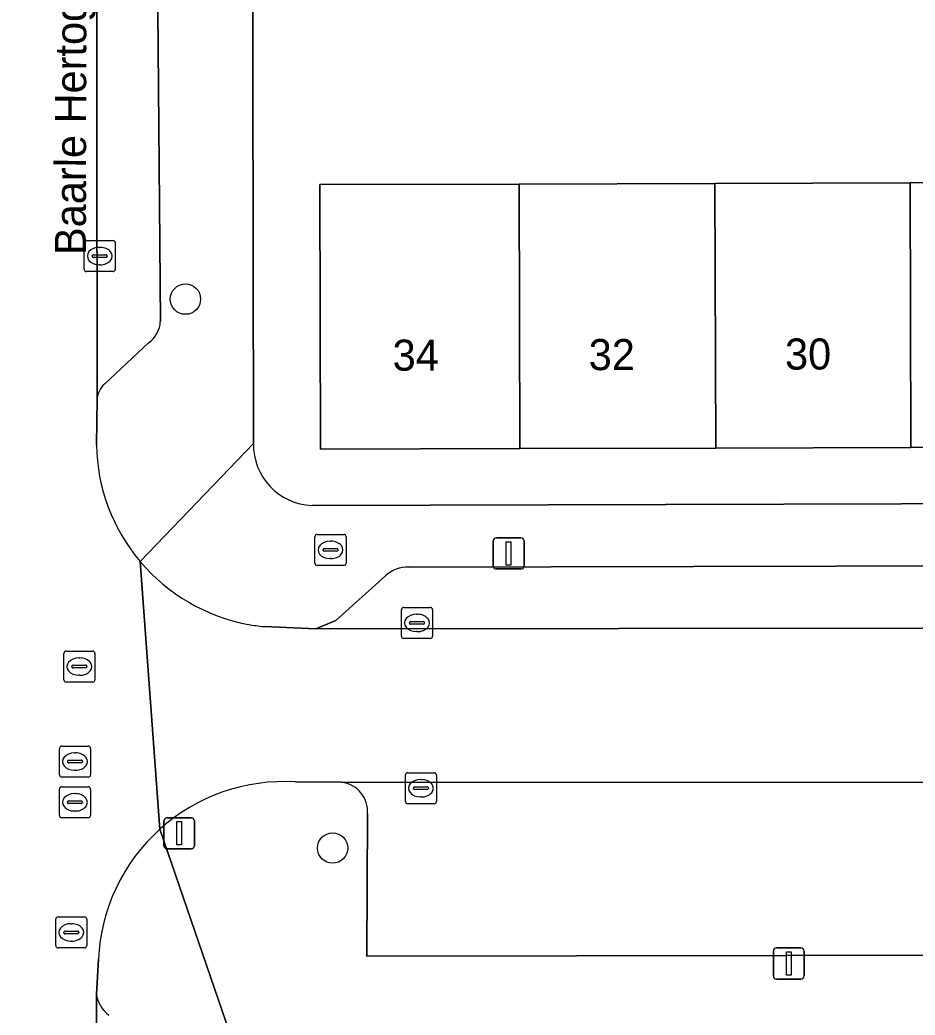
# Model space of a CAD drawing. Extents: x 160732 to 162107, y 387428 to 388479.
# Drawn here: x 161158.48 to 161187.31, y 388175.23 to 388207.28 of the extents above; entities that cross this region are included whole.
import ezdxf

# ---------------------------------------------------------------- set-up
doc = ezdxf.new("R2010")
doc.units = 0
for name, color, linetype in [('IMGEO_Boom', 7, 'Continuous'), ('IMGEO_Brandkraan', 7, 'Continuous'), ('IMGEO_Erf', 7, 'Continuous'), ('IMGEO_Kolk', 7, 'Continuous'), ('IMGEO_Lichtmast', 7, 'Continuous'), ('IMGEO_Openbare_ruimte_label', 7, 'Continuous'), ('IMGEO_Pand', 7, 'Continuous'), ('IMGEO_Pand_nummerreeks', 7, 'Continuous'), ('IMGEO_Parkeervlak_open', 7, 'Continuous'), ('IMGEO_Rijbaan_lokaal_open', 7, 'Continuous'), ('IMGEO_Rioolput', 7, 'Continuous'), ('IMGEO_Voetpad_open', 7, 'Continuous')]:
    doc.layers.add(name, color=color, linetype=linetype)

msp = doc.modelspace()

# ---------------------------------------------------------------- linework, layer by layer
at = {"layer": 'IMGEO_Boom'}
for centre in [(161163.814, 388198.287), (161168.553, 388180.612)]:
    msp.add_circle(centre, 0.489, dxfattribs=at)
at = {"layer": 'IMGEO_Brandkraan'}
for p, q in [((161168.06, 388190.712), (161168.912, 388190.712)), ((161167.985, 388189.786), (161167.985, 388190.638)), ((161168.473, 388190.492), (161168.498, 388190.492)), ((161168.986, 388190.638), (161168.986, 388189.786)), ((161168.244, 388190.206), (161168.244, 388190.218)), ((161168.682, 388190.169), (161168.284, 388190.169)), ((161168.287, 388190.255), (161168.685, 388190.255)), ((161168.728, 388190.218), (161168.728, 388190.206)), ((161168.912, 388189.712), (161168.06, 388189.712)), ((161168.496, 388189.932), (161168.471, 388189.932))]:
    msp.add_line(p, q, dxfattribs=at)
for points in [[(161168.06, 388190.712), (161168.912, 388190.712)], [(161167.985, 388189.786), (161167.985, 388190.638)], [(161168.986, 388190.638), (161168.986, 388189.786)], [(161168.912, 388189.712), (161168.06, 388189.712)]]:
    msp.add_lwpolyline(points, dxfattribs=at)
for centre, radius, start, end in [((161168.062, 388190.636), 0.0765, 91.552, 178.448), ((161168.062, 388190.636), 0.0765, 91.552, 178.448), ((161168.91, 388190.636), 0.0765, 1.552, 88.448), ((161168.91, 388190.636), 0.0765, 1.552, 88.448), ((161168.284, 388190.215), 0.0403, 85.8775, 175.7526), ((161168.281, 388190.205), 0.0366, 178.938, 274.7102), ((161168.685, 388190.212), 0.043, 264.8664, 352.4533), ((161168.689, 388190.217), 0.0386, 1.7309, 96.639), ((161168.062, 388189.788), 0.0765, 181.552, 268.448), ((161168.062, 388189.788), 0.0765, 181.552, 268.448), ((161168.91, 388189.788), 0.0765, 271.552, 358.448), ((161168.91, 388189.788), 0.0765, 271.552, 358.448)]:
    msp.add_arc(centre, radius, start, end, dxfattribs=at)
for centre, major_axis, ratio, start_param, end_param in [((161168.472, 388190.212), (-0.387, 0.002), 0.722429, 4.712389, 7.853982), ((161168.497, 388190.212), (-0.39, 0.002), 0.717154, 1.570796, 4.712389)]:
    msp.add_ellipse(centre, major_axis=major_axis, ratio=ratio, start_param=start_param, end_param=end_param, dxfattribs=at)
at = {"layer": 'IMGEO_Erf'}
for points in [[(161165.969, 388211.931), (161166.003, 388193.643)], [(161218.652, 388193.597), (161212.35, 388193.579), (161206.068, 388193.562), (161199.776, 388193.544), (161193.464, 388193.526), (161187.172, 388193.509), (161180.89, 388193.491), (161174.588, 388193.474), (161168.163, 388193.456), (161168.139, 388201.976), (161174.564, 388201.994), (161180.865, 388202.011), (161187.148, 388202.029), (161193.44, 388202.046), (161199.751, 388202.064), (161206.046, 388202.082), (161212.334, 388202.099), (161212.332, 388202.903), (161212.327, 388202.903), (161212.321, 388205.057), (161218.594, 388205.075)], [(161167.891, 388191.642), (161243.819, 388191.854)]]:
    msp.add_lwpolyline(points, dxfattribs=at)
msp.add_arc((161167.967, 388193.605), 1.964, 178.8864, 267.785, dxfattribs=at)
at = {"layer": 'IMGEO_Kolk'}
for p, q in [((161160.555, 388199.248), (161160.555, 388200.1)), ((161160.63, 388200.174), (161161.482, 388200.174)), ((161161.556, 388200.1), (161161.556, 388199.248)), ((161160.814, 388199.668), (161160.814, 388199.68)), ((161160.857, 388199.717), (161161.255, 388199.717)), ((161161.043, 388199.954), (161161.068, 388199.954)), ((161161.298, 388199.68), (161161.298, 388199.668)), ((161161.252, 388199.631), (161160.854, 388199.631)), ((161161.066, 388199.394), (161161.041, 388199.394)), ((161161.482, 388199.174), (161160.63, 388199.174)), ((161170.77, 388187.434), (161170.77, 388188.286)), ((161170.845, 388188.36), (161171.697, 388188.36)), ((161171.258, 388188.14), (161171.283, 388188.14)), ((161171.771, 388188.286), (161171.771, 388187.434)), ((161171.029, 388187.854), (161171.029, 388187.866)), ((161171.467, 388187.817), (161171.069, 388187.817)), ((161171.072, 388187.903), (161171.47, 388187.903)), ((161171.513, 388187.866), (161171.513, 388187.854)), ((161171.281, 388187.58), (161171.256, 388187.58)), ((161171.697, 388187.36), (161170.845, 388187.36)), ((161170.971, 388183.036), (161171.823, 388183.036)), ((161170.896, 388182.11), (161170.896, 388182.962)), ((161171.384, 388182.816), (161171.409, 388182.816)), ((161171.897, 388182.962), (161171.897, 388182.11)), ((161171.155, 388182.53), (161171.155, 388182.542)), ((161171.593, 388182.493), (161171.195, 388182.493)), ((161171.198, 388182.579), (161171.596, 388182.579)), ((161171.639, 388182.542), (161171.639, 388182.53)), ((161171.823, 388182.036), (161170.971, 388182.036)), ((161171.407, 388182.256), (161171.382, 388182.256))]:
    msp.add_line(p, q, dxfattribs=at)
for points in [[(161160.555, 388199.248), (161160.555, 388200.1)], [(161160.63, 388200.174), (161161.482, 388200.174)], [(161161.556, 388200.1), (161161.556, 388199.248)], [(161161.482, 388199.174), (161160.63, 388199.174)], [(161170.77, 388187.434), (161170.77, 388188.286)], [(161170.845, 388188.36), (161171.697, 388188.36)], [(161171.771, 388188.286), (161171.771, 388187.434)], [(161171.697, 388187.36), (161170.845, 388187.36)], [(161170.971, 388183.036), (161171.823, 388183.036)], [(161170.896, 388182.11), (161170.896, 388182.962)], [(161171.897, 388182.962), (161171.897, 388182.11)], [(161171.823, 388182.036), (161170.971, 388182.036)]]:
    msp.add_lwpolyline(points, dxfattribs=at)
for centre, radius, start, end in [((161160.632, 388200.098), 0.0765, 91.552, 178.448), ((161160.632, 388200.098), 0.0765, 91.552, 178.448), ((161161.48, 388200.098), 0.0765, 1.552, 88.448), ((161161.48, 388200.098), 0.0765, 1.552, 88.448), ((161160.854, 388199.677), 0.0403, 85.8775, 175.7526), ((161160.851, 388199.667), 0.0366, 178.938, 274.7102), ((161161.255, 388199.674), 0.043, 264.8664, 352.4533), ((161161.259, 388199.679), 0.0386, 1.7309, 96.639), ((161160.632, 388199.25), 0.0765, 181.552, 268.448), ((161160.632, 388199.25), 0.0765, 181.552, 268.448), ((161161.48, 388199.25), 0.0765, 271.552, 358.448), ((161161.48, 388199.25), 0.0765, 271.552, 358.448), ((161170.847, 388188.284), 0.0765, 91.552, 178.448), ((161170.847, 388188.284), 0.0765, 91.552, 178.448), ((161171.695, 388188.284), 0.0765, 1.552, 88.448), ((161171.695, 388188.284), 0.0765, 1.552, 88.448), ((161171.069, 388187.863), 0.0403, 85.8775, 175.7526), ((161171.066, 388187.853), 0.0366, 178.938, 274.7102), ((161171.47, 388187.86), 0.043, 264.8664, 352.4533), ((161171.474, 388187.865), 0.0386, 1.7309, 96.639), ((161170.847, 388187.436), 0.0765, 181.552, 268.448), ((161170.847, 388187.436), 0.0765, 181.552, 268.448), ((161171.695, 388187.436), 0.0765, 271.552, 358.448), ((161171.695, 388187.436), 0.0765, 271.552, 358.448), ((161170.973, 388182.96), 0.0765, 91.552, 178.448), ((161170.973, 388182.96), 0.0765, 91.552, 178.448), ((161171.821, 388182.96), 0.0765, 1.552, 88.448), ((161171.821, 388182.96), 0.0765, 1.552, 88.448), ((161171.195, 388182.539), 0.0403, 85.8775, 175.7526), ((161171.192, 388182.529), 0.0366, 178.938, 274.7102), ((161171.596, 388182.536), 0.043, 264.8664, 352.4533), ((161171.6, 388182.541), 0.0386, 1.7309, 96.639), ((161170.973, 388182.112), 0.0765, 181.552, 268.448), ((161170.973, 388182.112), 0.0765, 181.552, 268.448), ((161171.821, 388182.112), 0.0765, 271.552, 358.448), ((161171.821, 388182.112), 0.0765, 271.552, 358.448)]:
    msp.add_arc(centre, radius, start, end, dxfattribs=at)
for centre, major_axis, ratio, start_param, end_param in [((161161.042, 388199.674), (-0.387, 0.002), 0.722429, 4.712389, 7.853982), ((161161.067, 388199.674), (-0.39, 0.002), 0.717154, 1.570796, 4.712389), ((161171.257, 388187.86), (-0.387, 0.002), 0.722429, 4.712389, 7.853982), ((161171.282, 388187.86), (-0.39, 0.002), 0.717154, 1.570796, 4.712389), ((161171.383, 388182.536), (-0.387, 0.002), 0.722429, 4.712389, 7.853982), ((161171.408, 388182.536), (-0.39, 0.002), 0.717154, 1.570796, 4.712389)]:
    msp.add_ellipse(centre, major_axis=major_axis, ratio=ratio, start_param=start_param, end_param=end_param, dxfattribs=at)
at = {"layer": 'IMGEO_Lichtmast'}
for p, q in [((161173.728, 388189.699), (161173.728, 388190.499)), ((161173.728, 388190.499), (161173.728, 388189.699)), ((161173.828, 388190.599), (161174.618, 388190.599)), ((161174.618, 388190.599), (161173.828, 388190.599)), ((161174.718, 388190.499), (161174.718, 388189.699)), ((161174.718, 388189.699), (161174.718, 388190.499)), ((161174.618, 388189.599), (161173.828, 388189.599)), ((161173.828, 388189.599), (161174.618, 388189.599)), ((161163.116, 388180.686), (161163.116, 388181.486)), ((161163.116, 388181.486), (161163.116, 388180.686)), ((161163.216, 388181.586), (161164.006, 388181.586)), ((161164.006, 388181.586), (161163.216, 388181.586)), ((161164.106, 388181.486), (161164.106, 388180.686)), ((161164.106, 388180.686), (161164.106, 388181.486)), ((161164.006, 388180.586), (161163.216, 388180.586)), ((161163.216, 388180.586), (161164.006, 388180.586)), ((161182.747, 388176.494), (161182.747, 388177.294)), ((161182.747, 388177.294), (161182.747, 388176.494)), ((161182.847, 388177.394), (161183.637, 388177.394)), ((161183.637, 388177.394), (161182.847, 388177.394)), ((161183.737, 388177.294), (161183.737, 388176.494)), ((161183.737, 388176.494), (161183.737, 388177.294)), ((161183.637, 388176.394), (161182.847, 388176.394)), ((161182.847, 388176.394), (161183.637, 388176.394))]:
    msp.add_line(p, q, dxfattribs=at)
for points in [[(161174.148, 388190.474), (161174.298, 388190.474), (161174.298, 388189.724), (161174.148, 388189.724), (161174.148, 388190.474)], [(161163.536, 388181.461), (161163.686, 388181.461), (161163.686, 388180.711), (161163.536, 388180.711), (161163.536, 388181.461)], [(161183.167, 388177.269), (161183.317, 388177.269), (161183.317, 388176.519), (161183.167, 388176.519), (161183.167, 388177.269)]]:
    msp.add_lwpolyline(points, dxfattribs=at)
for centre, start, end in [((161173.828, 388190.499), 90, 180), ((161173.828, 388190.499), 90, 180), ((161174.618, 388190.499), 0, 90), ((161174.618, 388190.499), 360, 90), ((161173.828, 388189.699), 180, 270), ((161173.828, 388189.699), 180, 270), ((161174.618, 388189.699), 270, 0), ((161174.618, 388189.699), 270, 0), ((161163.216, 388181.486), 90, 180), ((161163.216, 388181.486), 90, 180), ((161164.006, 388181.486), 0, 90), ((161164.006, 388181.486), 360, 90), ((161163.216, 388180.686), 180, 270), ((161163.216, 388180.686), 180, 270), ((161164.006, 388180.686), 270, 0), ((161164.006, 388180.686), 270, 0), ((161182.847, 388177.294), 90, 180), ((161182.847, 388177.294), 90, 180), ((161183.637, 388177.294), 0, 90), ((161183.637, 388177.294), 360, 90), ((161182.847, 388176.494), 180, 270), ((161182.847, 388176.494), 180, 270), ((161183.637, 388176.494), 270, 0), ((161183.637, 388176.494), 270, 0)]:
    msp.add_arc(centre, 0.1, start, end, dxfattribs=at)
at = {"layer": 'IMGEO_Pand'}
for points in [[(161174.564, 388201.994), (161168.139, 388201.976), (161168.163, 388193.456), (161174.588, 388193.474)], [(161180.865, 388202.011), (161174.564, 388201.994), (161174.588, 388193.474), (161180.89, 388193.491)], [(161180.89, 388193.491), (161187.172, 388193.509), (161187.148, 388202.029), (161180.865, 388202.011)], [(161193.44, 388202.046), (161187.148, 388202.029), (161187.172, 388193.509), (161193.464, 388193.526)]]:
    msp.add_lwpolyline(points, close=True, dxfattribs=at)
at = {"layer": 'IMGEO_Parkeervlak_open'}
for points in [[(161160.916, 388232.24), (161160.943, 388223.645), (161160.967, 388195.059)], [(161163.006, 388197.572), (161162.924, 388207.611), (161162.914, 388218.739), (161162.925, 388229.034)], [(161161.223, 388195.564), (161162.627, 388196.879)], [(161168.008, 388187.67), (161216.823, 388187.719), (161216.848, 388189.765), (161171.005, 388189.659)], [(161170.252, 388189.378), (161168.655, 388187.934), (161168.008, 388187.67)], [(161169.676, 388181.711), (161169.654, 388177.13), (161216.904, 388177.204), (161216.866, 388182.722), (161168.838, 388182.728)], [(161160.945, 388175.907), (161161.118, 388141.556)]]:
    msp.add_lwpolyline(points, dxfattribs=at)
for centre, radius, start, end in [((161162.12, 388197.606), 0.886, 304.8636, 357.7882), ((161161.672, 388195.019), 0.706, 129.4738, 176.7625), ((161170.995, 388188.536), 1.123, 89.4923, 131.4363), ((161168.74, 388181.793), 0.94, 354.9842, 83.9923), ((161161.967, 388176.055), 1.032, 188.2672, 232.9084)]:
    msp.add_arc(centre, radius, start, end, dxfattribs=at)
at = {"layer": 'IMGEO_Rijbaan_lokaal_open'}
for points in [[(161160.946, 388193.594), (161160.967, 388195.059), (161160.943, 388223.645), (161155.942, 388223.612), (161156.12, 388166.254), (161156.114, 388161.291), (161156.023, 388141.534), (161161.118, 388141.556), (161160.945, 388175.907)], [(161162.359, 388189.836), (161162.989, 388181.216)], [(161162.989, 388181.216), (161162.359, 388189.836)], [(161216.823, 388187.719), (161168.008, 388187.67), (161166.355, 388187.74)], [(161167.357, 388182.74), (161168.838, 388182.728), (161216.866, 388182.722), (161216.823, 388187.719)], [(161160.945, 388175.907), (161161.01, 388177.034)]]:
    msp.add_lwpolyline(points, dxfattribs=at)
for centre, radius, start, end in [((161166.93, 388193.699), 5.985, 181.0099, 220.2024), ((161166.936, 388193.704), 5.992, 220.2067, 259.3585), ((161166.983, 388194.029), 6.32, 259.476, 264.2943), ((161166.992, 388176.764), 5.987, 86.5057, 131.9621), ((161166.988, 388176.764), 5.984, 131.9343, 177.4169)]:
    msp.add_arc(centre, radius, start, end, dxfattribs=at)
at = {"layer": 'IMGEO_Rioolput'}
for p, q in [((161159.898, 388186.028), (161159.898, 388186.88)), ((161159.973, 388186.954), (161160.825, 388186.954)), ((161160.899, 388186.88), (161160.899, 388186.028)), ((161160.2, 388186.497), (161160.598, 388186.497)), ((161160.386, 388186.734), (161160.411, 388186.734)), ((161160.157, 388186.448), (161160.157, 388186.46)), ((161160.595, 388186.411), (161160.197, 388186.411)), ((161160.641, 388186.46), (161160.641, 388186.448)), ((161160.825, 388185.954), (161159.973, 388185.954)), ((161160.409, 388186.174), (161160.384, 388186.174)), ((161159.757, 388182.97), (161159.757, 388183.822)), ((161159.832, 388183.896), (161160.684, 388183.896)), ((161160.245, 388183.676), (161160.27, 388183.676)), ((161160.758, 388183.822), (161160.758, 388182.97)), ((161160.016, 388183.39), (161160.016, 388183.402)), ((161160.454, 388183.353), (161160.056, 388183.353)), ((161160.059, 388183.439), (161160.457, 388183.439)), ((161160.5, 388183.402), (161160.5, 388183.39)), ((161160.268, 388183.116), (161160.243, 388183.116)), ((161160.684, 388182.896), (161159.832, 388182.896)), ((161159.754, 388181.658), (161159.754, 388182.51)), ((161159.829, 388182.584), (161160.681, 388182.584)), ((161160.242, 388182.364), (161160.267, 388182.364)), ((161160.755, 388182.51), (161160.755, 388181.658)), ((161160.013, 388182.078), (161160.013, 388182.09)), ((161160.451, 388182.041), (161160.053, 388182.041)), ((161160.056, 388182.127), (161160.454, 388182.127)), ((161160.497, 388182.09), (161160.497, 388182.078)), ((161160.265, 388181.804), (161160.24, 388181.804)), ((161160.681, 388181.584), (161159.829, 388181.584)), ((161159.637, 388177.469), (161159.637, 388178.321)), ((161159.712, 388178.395), (161160.564, 388178.395)), ((161160.125, 388178.175), (161160.15, 388178.175)), ((161160.638, 388178.321), (161160.638, 388177.469)), ((161159.896, 388177.889), (161159.896, 388177.901)), ((161160.334, 388177.852), (161159.936, 388177.852)), ((161159.939, 388177.938), (161160.337, 388177.938)), ((161160.38, 388177.901), (161160.38, 388177.889)), ((161160.148, 388177.615), (161160.123, 388177.615)), ((161160.564, 388177.395), (161159.712, 388177.395))]:
    msp.add_line(p, q, dxfattribs=at)
for points in [[(161159.898, 388186.028), (161159.898, 388186.88)], [(161159.973, 388186.954), (161160.825, 388186.954)], [(161160.899, 388186.88), (161160.899, 388186.028)], [(161160.825, 388185.954), (161159.973, 388185.954)], [(161159.757, 388182.97), (161159.757, 388183.822)], [(161159.832, 388183.896), (161160.684, 388183.896)], [(161160.758, 388183.822), (161160.758, 388182.97)], [(161160.684, 388182.896), (161159.832, 388182.896)], [(161159.754, 388181.658), (161159.754, 388182.51)], [(161159.829, 388182.584), (161160.681, 388182.584)], [(161160.755, 388182.51), (161160.755, 388181.658)], [(161160.681, 388181.584), (161159.829, 388181.584)], [(161159.637, 388177.469), (161159.637, 388178.321)], [(161159.712, 388178.395), (161160.564, 388178.395)], [(161160.638, 388178.321), (161160.638, 388177.469)], [(161160.564, 388177.395), (161159.712, 388177.395)]]:
    msp.add_lwpolyline(points, dxfattribs=at)
for centre, radius, start, end in [((161159.975, 388186.878), 0.0765, 91.552, 178.448), ((161159.975, 388186.878), 0.0765, 91.552, 178.448), ((161160.823, 388186.878), 0.0765, 1.552, 88.448), ((161160.823, 388186.878), 0.0765, 1.552, 88.448), ((161160.197, 388186.457), 0.0403, 85.8775, 175.7526), ((161160.602, 388186.459), 0.0386, 1.7309, 96.639), ((161160.194, 388186.447), 0.0366, 178.938, 274.7102), ((161160.598, 388186.454), 0.043, 264.8664, 352.4533), ((161159.975, 388186.03), 0.0765, 181.552, 268.448), ((161159.975, 388186.03), 0.0765, 181.552, 268.448), ((161160.823, 388186.03), 0.0765, 271.552, 358.448), ((161160.823, 388186.03), 0.0765, 271.552, 358.448), ((161159.834, 388183.82), 0.0765, 91.552, 178.448), ((161159.834, 388183.82), 0.0765, 91.552, 178.448), ((161160.682, 388183.82), 0.0765, 1.552, 88.448), ((161160.682, 388183.82), 0.0765, 1.552, 88.448), ((161160.056, 388183.399), 0.0403, 85.8775, 175.7526), ((161160.053, 388183.389), 0.0366, 178.938, 274.7102), ((161160.457, 388183.396), 0.043, 264.8664, 352.4533), ((161160.461, 388183.401), 0.0386, 1.7309, 96.639), ((161159.834, 388182.972), 0.0765, 181.552, 268.448), ((161159.834, 388182.972), 0.0765, 181.552, 268.448), ((161160.682, 388182.972), 0.0765, 271.552, 358.448), ((161160.682, 388182.972), 0.0765, 271.552, 358.448), ((161159.831, 388182.508), 0.0765, 91.552, 178.448), ((161159.831, 388182.508), 0.0765, 91.552, 178.448), ((161160.679, 388182.508), 0.0765, 1.552, 88.448), ((161160.679, 388182.508), 0.0765, 1.552, 88.448), ((161160.053, 388182.087), 0.0403, 85.8775, 175.7526), ((161160.05, 388182.077), 0.0366, 178.938, 274.7102), ((161160.454, 388182.084), 0.043, 264.8664, 352.4533), ((161160.458, 388182.089), 0.0386, 1.7309, 96.639), ((161159.831, 388181.66), 0.0765, 181.552, 268.448), ((161159.831, 388181.66), 0.0765, 181.552, 268.448), ((161160.679, 388181.66), 0.0765, 271.552, 358.448), ((161160.679, 388181.66), 0.0765, 271.552, 358.448), ((161159.714, 388178.319), 0.0765, 91.552, 178.448), ((161159.714, 388178.319), 0.0765, 91.552, 178.448), ((161160.562, 388178.319), 0.0765, 1.552, 88.448), ((161160.562, 388178.319), 0.0765, 1.552, 88.448), ((161159.936, 388177.898), 0.0403, 85.8775, 175.7526), ((161159.933, 388177.888), 0.0366, 178.938, 274.7102), ((161160.337, 388177.895), 0.043, 264.8664, 352.4533), ((161160.341, 388177.9), 0.0386, 1.7309, 96.639), ((161159.714, 388177.471), 0.0765, 181.552, 268.448), ((161159.714, 388177.471), 0.0765, 181.552, 268.448), ((161160.562, 388177.471), 0.0765, 271.552, 358.448), ((161160.562, 388177.471), 0.0765, 271.552, 358.448)]:
    msp.add_arc(centre, radius, start, end, dxfattribs=at)
for centre, major_axis, ratio, start_param, end_param in [((161160.385, 388186.454), (-0.387, 0.002), 0.722429, 4.712389, 7.853982), ((161160.41, 388186.454), (-0.39, 0.002), 0.717154, 1.570796, 4.712389), ((161160.244, 388183.396), (-0.387, 0.002), 0.722429, 4.712389, 7.853982), ((161160.269, 388183.396), (-0.39, 0.002), 0.717154, 1.570796, 4.712389), ((161160.241, 388182.084), (-0.387, 0.002), 0.722429, 4.712389, 7.853982), ((161160.266, 388182.084), (-0.39, 0.002), 0.717154, 1.570796, 4.712389), ((161160.124, 388177.895), (-0.387, 0.002), 0.722429, 4.712389, 7.853982), ((161160.149, 388177.895), (-0.39, 0.002), 0.717154, 1.570796, 4.712389)]:
    msp.add_ellipse(centre, major_axis=major_axis, ratio=ratio, start_param=start_param, end_param=end_param, dxfattribs=at)
at = {"layer": 'IMGEO_Voetpad_open'}
for points in [[(161162.925, 388229.034), (161162.914, 388218.739), (161164.039, 388218.765), (161164.045, 388207.586), (161162.924, 388207.611), (161163.006, 388197.572)], [(161162.359, 388189.836), (161166.003, 388193.643), (161165.969, 388211.931)], [(161162.627, 388196.879), (161161.223, 388195.564)], [(161160.967, 388195.059), (161160.946, 388193.594)], [(161166.003, 388193.643), (161162.359, 388189.836)], [(161243.819, 388191.854), (161167.891, 388191.642)], [(161221.876, 388189.346), (161216.848, 388189.765), (161216.823, 388187.719), (161216.866, 388182.722), (161216.904, 388177.204), (161169.654, 388177.13), (161169.676, 388181.711)], [(161171.005, 388189.659), (161216.848, 388189.765), (161221.876, 388189.346), (161243.842, 388189.421)], [(161166.355, 388187.74), (161168.008, 388187.67), (161168.655, 388187.934), (161170.252, 388189.378)], [(161168.838, 388182.728), (161167.357, 388182.74)], [(161162.989, 388181.216), (161165.999, 388172.465)], [(161166.047, 388167.875), (161165.999, 388172.465), (161162.989, 388181.216)], [(161161.01, 388177.034), (161160.945, 388175.907)]]:
    msp.add_lwpolyline(points, dxfattribs=at)
for centre, radius, start, end in [((161162.12, 388197.606), 0.886, 304.8636, 357.7882), ((161161.672, 388195.019), 0.706, 129.4738, 176.7625), ((161166.93, 388193.699), 5.985, 181.0099, 220.2024), ((161167.967, 388193.605), 1.964, 178.8864, 267.785), ((161166.936, 388193.704), 5.992, 220.2067, 259.3585), ((161170.995, 388188.536), 1.123, 89.4923, 131.4363), ((161166.983, 388194.029), 6.32, 259.476, 264.2943), ((161166.992, 388176.764), 5.987, 86.5057, 131.9621), ((161168.74, 388181.793), 0.94, 354.9842, 83.9923), ((161166.988, 388176.764), 5.984, 131.9343, 177.4169), ((161161.967, 388176.055), 1.032, 188.2672, 232.9084)]:
    msp.add_arc(centre, radius, start, end, dxfattribs=at)

# ---------------------------------------------------------------- texts
at = {"layer": 'IMGEO_Openbare_ruimte_label'}
msp.add_text('Baarle Hertoglaan', height=1, rotation=89.8854, dxfattribs=at).set_placement((161160.608, 388199.707))
at = {"layer": 'IMGEO_Pand_nummerreeks'}
for s, p in [('34', (161170.488, 388195.983)), ('32', (161176.802, 388196)), ('30', (161183.124, 388196.018))]:
    msp.add_text(s, height=1, rotation=0.1595, dxfattribs=at).set_placement(p)

doc.saveas('drawing.dxf')
